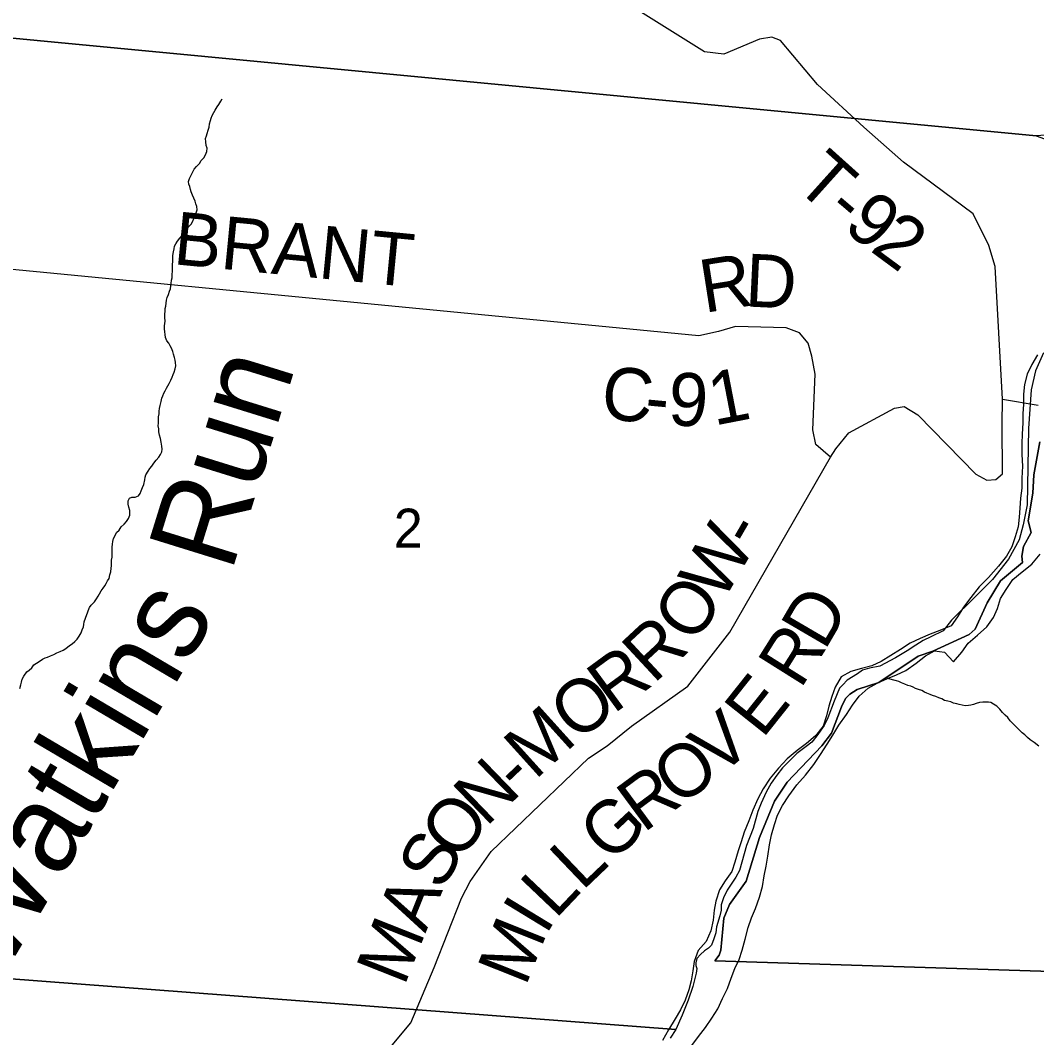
# Model space of a CAD drawing. Extents: x 0 to 1064, y 0 to 440.
# Drawn here: x 322.39 to 339.84, y 164.57 to 182.03 of the extents above; entities that cross this region are included whole.
import ezdxf

# ---------------------------------------------------------------- set-up
doc = ezdxf.new("R2010")
doc.units = 0
for name, color, linetype in [('GM_X_County_Road', 7, 'Continuous'), ('GM_X_County_Road_Text', 7, 'Continuous'), ('GM_X_Major_River', 7, 'Continuous'), ('GM_X_Minor_River', 7, 'Continuous'), ('GM_X_Minor_River_Text', 7, 'Continuous'), ('GM_X_Section', 7, 'Continuous'), ('GM_X_Section_Text', 7, 'Continuous'), ('GM_X_Township', 7, 'Continuous'), ('GM_X_Township_Road', 7, 'Continuous'), ('GM_X_Township_Road_Text', 7, 'Continuous')]:
    doc.layers.add(name, color=color, linetype=linetype)

msp = doc.modelspace()

# ---------------------------------------------------------------- linework, layer by layer
at = {"layer": 'GM_X_County_Road'}
for points in [[(336.299, 174.538), (336.047, 174.754), (335.996, 175.003), (336.038, 175.962), (335.981, 176.267), (335.917, 176.494), (335.768, 176.67), (335.538, 176.756), (334.671, 176.778), (334.377, 176.693), (334.042, 176.62), (316.511, 178.311)], [(336.299, 174.538), (336.392, 174.677), (336.618, 174.955), (337.4, 175.379), (337.564, 175.403), (337.8, 175.264), (338.795, 174.245), (338.982, 174.142), (339.14, 174.154), (339.255, 174.251), (339.249, 175.1), (339.255, 175.53), (339.866, 175.427)], [(328.689, 164.344), (329.099, 164.829), (329.497, 165.777), (329.966, 166.966), (330.117, 167.256), (330.475, 167.771), (332.145, 169.37), (332.467, 169.582), (332.886, 169.918), (333.853, 170.608), (334.575, 171.53), (336.299, 174.538)]]:
    msp.add_lwpolyline(points, dxfattribs=at)
at = {"layer": 'GM_X_Major_River'}
for points in [[(339.855, 176.291), (339.755, 176.128), (339.679, 175.96), (339.628, 175.784), (339.613, 175.615), (339.611, 175.439), (339.602, 175.287), (339.6, 175.124), (339.59, 174.93), (339.582, 174.772), (339.585, 174.584), (339.594, 174.383), (339.585, 174.177), (339.582, 174.001), (339.561, 173.832), (339.552, 173.662), (339.538, 173.504), (339.523, 173.341), (339.472, 173.166), (339.415, 172.997), (339.321, 172.834), (339.185, 172.667), (339.012, 172.469), (338.851, 172.308), (338.709, 172.128), (338.585, 171.96), (338.479, 171.798), (338.373, 171.642), (338.175, 171.563)], [(338.826, 171.483), (338.986, 171.626), (339.098, 171.782), (339.167, 171.939), (339.218, 172.108), (339.318, 172.264), (339.43, 172.438), (339.59, 172.569), (339.756, 172.7), (339.898, 172.874)], [(338.175, 171.563), (338.009, 171.5), (337.842, 171.424), (337.67, 171.343), (337.503, 171.236), (337.336, 171.13), (337.169, 171.031), (337.009, 170.955), (336.831, 170.91), (336.647, 170.859), (336.486, 170.765), (336.379, 170.591), (336.321, 170.428), (336.274, 170.264), (336.234, 170.095), (336.176, 169.92), (336.044, 169.752), (335.889, 169.621), (335.728, 169.503), (335.554, 169.361), (335.41, 169.199), (335.266, 169.026), (335.147, 168.846), (335.051, 168.671), (334.968, 168.478), (334.897, 168.297), (334.82, 168.098), (334.768, 167.935), (334.715, 167.778), (334.656, 167.584), (334.604, 167.427), (334.491, 167.265), (334.396, 167.109), (334.331, 166.916), (334.304, 166.764), (334.288, 166.588), (334.247, 166.406), (334.164, 166.226), (334.027, 166.07), (333.962, 165.883), (333.94, 165.719), (333.906, 165.55), (333.866, 165.392), (333.808, 165.217), (333.725, 165.054), (333.636, 164.898), (333.522, 164.706), (333.415, 164.526)], [(333.901, 164.418), (334.033, 164.592), (334.152, 164.747), (334.265, 164.909), (334.366, 165.071), (334.449, 165.246), (334.532, 165.415), (334.597, 165.596), (334.661, 165.759), (334.731, 165.916), (334.784, 166.073), (334.836, 166.266), (334.889, 166.466), (334.942, 166.629), (335.012, 166.792), (335.083, 166.985), (335.136, 167.167), (335.164, 167.349), (335.198, 167.518), (335.226, 167.688), (335.255, 167.882), (335.289, 168.052), (335.341, 168.233), (335.393, 168.39), (335.476, 168.559), (335.583, 168.721), (335.721, 168.913), (335.871, 169.08), (336.015, 169.26), (336.129, 169.434), (336.242, 169.608), (336.343, 169.764), (336.445, 169.938), (336.576, 170.118), (336.677, 170.28), (336.791, 170.436), (336.946, 170.573), (337.1, 170.655), (337.279, 170.736), (337.433, 170.8), (337.593, 170.876), (337.772, 171), (337.934, 171.124), (338.088, 171.212), (338.258, 171.19), (338.414, 171.023), (338.557, 171.19), (338.664, 171.346), (338.826, 171.483)]]:
    msp.add_lwpolyline(points, dxfattribs=at)
at = {"layer": 'GM_X_Minor_River'}
for points in [[(324.883, 176.588), (324.878, 176.643), (324.873, 176.686), (324.868, 176.741), (324.869, 176.789), (324.877, 176.868), (324.872, 176.935), (324.873, 176.99), (324.881, 177.039), (324.882, 177.087), (324.889, 177.13), (324.896, 177.178), (324.903, 177.233), (324.916, 177.275), (324.936, 177.33), (324.955, 177.384), (324.969, 177.427), (324.976, 177.475), (324.983, 177.518), (324.99, 177.572), (324.997, 177.615), (324.999, 177.67), (325.006, 177.73), (325.007, 177.785), (325.008, 177.84), (325.01, 177.895), (325.011, 177.943), (325.012, 177.998), (325.02, 178.059), (325.033, 178.113), (325.04, 178.156), (325.065, 178.198), (325.091, 178.24), (325.129, 178.294), (325.172, 178.342), (325.222, 178.402), (325.248, 178.444), (325.285, 178.492), (325.323, 178.534), (325.355, 178.588), (325.374, 178.63), (325.4, 178.685), (325.413, 178.727), (325.426, 178.782), (325.421, 178.837), (325.404, 178.886), (325.393, 178.928), (325.37, 178.978), (325.347, 179.033), (325.323, 179.088), (325.312, 179.131), (325.301, 179.18), (325.284, 179.223), (325.279, 179.265), (325.298, 179.32), (325.324, 179.374), (325.349, 179.422), (325.375, 179.477), (325.419, 179.524), (325.469, 179.578), (325.5, 179.626), (325.544, 179.674), (325.569, 179.723), (325.595, 179.783), (325.603, 179.838), (325.585, 179.887), (325.575, 179.948), (325.57, 180.003), (325.589, 180.051), (325.602, 180.093), (325.616, 180.148), (325.635, 180.202), (325.643, 180.257), (325.656, 180.311), (325.669, 180.354), (325.689, 180.402), (325.714, 180.45), (325.739, 180.492), (325.771, 180.547), (325.803, 180.589), (325.834, 180.643), (325.86, 180.685)], [(323.574, 171.946), (323.582, 171.956), (323.608, 171.998), (323.664, 172.052), (323.702, 172.106), (323.727, 172.148), (323.752, 172.19), (323.778, 172.244), (323.815, 172.286), (323.841, 172.328), (323.866, 172.37), (323.892, 172.413), (323.917, 172.455), (323.93, 172.515), (323.944, 172.57), (323.951, 172.631), (323.958, 172.673), (323.96, 172.722), (323.961, 172.77), (323.968, 172.819), (323.969, 172.88), (323.97, 172.935), (323.972, 172.989), (323.973, 173.044), (323.98, 173.087), (323.993, 173.141), (324.019, 173.189), (324.045, 173.244), (324.088, 173.285), (324.126, 173.34), (324.176, 173.387), (324.213, 173.429), (324.251, 173.483), (324.271, 173.538), (324.272, 173.58), (324.273, 173.623), (324.256, 173.678), (324.245, 173.727), (324.246, 173.788), (324.265, 173.83), (324.308, 173.848), (324.363, 173.847), (324.419, 173.87), (324.45, 173.912), (324.469, 173.96), (324.489, 174.015), (324.515, 174.069), (324.529, 174.148), (324.536, 174.19), (324.549, 174.233), (324.587, 174.293), (324.618, 174.341), (324.65, 174.383), (324.687, 174.431), (324.725, 174.485), (324.769, 174.533), (324.801, 174.581), (324.82, 174.629), (324.827, 174.672), (324.822, 174.727), (324.812, 174.794), (324.801, 174.855), (324.784, 174.916), (324.773, 174.971), (324.768, 175.02), (324.757, 175.075), (324.764, 175.117), (324.765, 175.166), (324.766, 175.227), (324.774, 175.282), (324.775, 175.324), (324.782, 175.373), (324.795, 175.421), (324.809, 175.494), (324.822, 175.549), (324.842, 175.591), (324.855, 175.633), (324.88, 175.675), (324.9, 175.718), (324.925, 175.76), (324.95, 175.802), (324.976, 175.856), (325.001, 175.91), (325.015, 175.953), (325.034, 175.995), (325.053, 176.049), (325.061, 176.104), (325.056, 176.159), (325.051, 176.202), (325.04, 176.245), (325.023, 176.306), (325.011, 176.348), (324.988, 176.404), (324.965, 176.447), (324.941, 176.49), (324.906, 176.533), (324.883, 176.588)], [(322.545, 170.88), (322.589, 170.922), (322.626, 170.97), (322.67, 170.999), (322.732, 171.04), (322.775, 171.069), (322.818, 171.093), (322.861, 171.104), (322.91, 171.127), (322.966, 171.15), (323.021, 171.179), (323.077, 171.202), (323.126, 171.225), (323.175, 171.254), (323.237, 171.302), (323.281, 171.331), (323.33, 171.372), (323.368, 171.414), (323.406, 171.462), (323.438, 171.522), (323.457, 171.57), (323.477, 171.624), (323.484, 171.666), (323.491, 171.709), (323.574, 171.946)], [(322.385, 170.568), (322.399, 170.629), (322.412, 170.677), (322.425, 170.725), (322.451, 170.779), (322.502, 170.851), (322.545, 170.88)], [(338.803, 170.306), (338.753, 170.289), (338.711, 170.278), (338.668, 170.273), (338.613, 170.268), (338.558, 170.282), (338.51, 170.289), (338.468, 170.302), (338.413, 170.316), (338.365, 170.335), (338.317, 170.348), (338.256, 170.362), (338.214, 170.387), (338.16, 170.407), (338.106, 170.426), (338.051, 170.446), (338.009, 170.465), (337.955, 170.485), (337.913, 170.504), (337.871, 170.529), (337.81, 170.549), (337.762, 170.568), (337.72, 170.588), (337.678, 170.607), (337.629, 170.62), (337.575, 170.64), (337.521, 170.665), (337.473, 170.685), (337.431, 170.698), (337.279, 170.736)], [(339.874, 169.575), (339.796, 169.638), (339.73, 169.682), (339.683, 169.726), (339.635, 169.769), (339.588, 169.807), (339.546, 169.851), (339.498, 169.894), (339.433, 169.963), (339.386, 170.012), (339.344, 170.068), (339.297, 170.106), (339.255, 170.155), (339.208, 170.211), (339.155, 170.261), (339.101, 170.299), (339.053, 170.325), (339.01, 170.332), (338.968, 170.333), (338.913, 170.334), (338.858, 170.323), (338.803, 170.306)]]:
    msp.add_lwpolyline(points, dxfattribs=at)
at = {"layer": 'GM_X_Section'}
for points in [[(340.967, 180.133), (339.832, 180.05), (319.799, 181.959)], [(319.799, 181.959), (339.832, 180.05), (340.952, 179.643)], [(339.956, 176.327), (339.817, 176.015), (339.745, 175.689), (339.697, 175.029), (339.674, 173.715), (339.608, 173.377), (339.537, 173.117), (339.355, 172.787), (339.083, 172.435), (338.774, 172.125), (338.38, 171.738), (338.237, 171.558), (338.023, 171.45), (337.889, 171.392), (337.767, 171.309), (337.619, 171.215), (337.417, 171.091), (337.148, 170.951), (336.972, 170.917), (336.85, 170.883), (336.764, 170.818), (336.587, 170.706), (336.513, 170.628), (336.457, 170.569), (336.362, 170.346), (336.254, 170.063), (336.191, 169.931), (336.067, 169.752), (335.981, 169.644), (335.882, 169.573), (335.723, 169.448), (335.612, 169.341), (335.476, 169.204), (335.377, 169.079), (335.284, 168.941), (335.196, 168.785), (335.108, 168.599), (335.051, 168.454), (334.973, 168.165), (334.859, 167.87), (334.736, 167.442), (334.674, 167.328), (334.525, 167.106), (334.462, 166.974), (334.423, 166.854), (334.422, 166.763), (334.402, 166.666), (334.344, 166.473), (334.33, 166.37), (334.298, 166.268), (334.26, 166.16), (334.204, 166.112), (334.137, 166.065), (334.069, 165.999), (334.007, 165.934), (333.988, 165.855), (333.987, 165.813), (334.004, 165.758), (333.997, 165.679), (333.938, 165.45), (333.86, 165.217), (333.754, 164.957), (333.647, 164.716), (318.254, 165.886)], [(318.254, 165.886), (333.647, 164.716), (333.547, 164.566)]]:
    msp.add_lwpolyline(points, dxfattribs=at)
at = {"layer": 'GM_X_Township'}
for points in [[(339.896, 174.801), (339.792, 174.23), (339.774, 173.917), (339.694, 173.445), (339.743, 173.241), (339.612, 173.003), (339.582, 172.835), (339.597, 172.728), (339.218, 172.411), (338.991, 172.038), (338.786, 171.586), (338.682, 171.494), (338.059, 171.208), (337.806, 171.123), (337.129, 170.666), (336.758, 170.547), (336.63, 170.468), (336.559, 170.393), (336.488, 170.254), (336.317, 169.798), (336.152, 169.582), (335.559, 168.959), (335.342, 168.632), (335.083, 168.011), (334.853, 167.26), (334.567, 166.858), (334.472, 166.627), (334.418, 166.075), (334.388, 165.991), (334.313, 165.893), (343.522, 165.601)], [(343.522, 165.601), (334.313, 165.893), (334.388, 165.991), (334.418, 166.075), (334.472, 166.627), (334.567, 166.858), (334.853, 167.26), (335.083, 168.011), (335.342, 168.632), (335.559, 168.959), (336.152, 169.582), (336.317, 169.798), (336.488, 170.254), (336.559, 170.393), (336.63, 170.468), (336.758, 170.547), (337.129, 170.666), (337.806, 171.123), (338.059, 171.208), (338.682, 171.494), (338.786, 171.586), (338.991, 172.038), (339.218, 172.411), (339.597, 172.728), (339.582, 172.835), (339.612, 173.003), (339.743, 173.241), (339.694, 173.445), (339.774, 173.917), (339.792, 174.23), (339.896, 174.801)]]:
    msp.add_lwpolyline(points, dxfattribs=at)
at = {"layer": 'GM_X_Township_Road'}
msp.add_lwpolyline([(339.255, 175.53), (339.125, 177.807), (339.02, 178.167), (338.751, 178.712), (337.555, 179.598), (336.872, 180.202), (336.075, 180.929), (335.441, 181.684), (335.296, 181.746), (335.083, 181.712), (334.467, 181.453), (334.14, 181.493), (332.854, 182.295), (332.739, 182.355)], dxfattribs=at)

# ---------------------------------------------------------------- texts
at = {"layer": 'GM_X_County_Road_Text'}
for s, height, rotation, p in [('BRANT', 0.9091, 354.492, (325.003, 177.849)), ('R', 0.909, 8.9034, (334.133, 177.01)), ('D', 0.909, 357.2888, (334.822, 177.123)), ('C', 0.909, 354.0999, (332.339, 175.205)), ('9', 0.909, 356.733, (333.499, 175.09)), ('1', 0.909, 10.9588, (334.303, 175.075)), ('-', 0.909, 354.6288, (333.091, 175.128)), ('W', 0.909, 59.7049, (334.444, 172.028)), ('-', 0.909, 59.9015, (334.977, 172.94)), ('O', 0.909, 55.6448, (333.955, 171.308)), ('D', 0.909, 59.715, (336.198, 171.199)), ('R', 0.909, 42.8908, (333.264, 170.633)), ('R', 0.909, 57.8919, (335.785, 170.54)), ('R', 0.909, 36.2282, (332.573, 170.118)), ('O', 0.909, 37.6152, (331.944, 169.633)), ('E', 0.909, 51.4997, (335.133, 169.69)), ('M', 0.909, 42.0623, (331.226, 168.984)), ('V', 0.909, 39.9606, (334.381, 169.034)), ('O', 0.909, 36.508, (333.691, 168.521)), ('N', 0.909, 44.0726, (330.387, 168.176)), ('-', 0.909, 43.5759, (330.96, 168.731)), ('R', 0.909, 36.4211, (333.089, 168.076)), ('O', 0.909, 50.9249, (329.902, 167.576)), ('G', 0.909, 43.1142, (332.526, 167.548)), ('S', 0.909, 61.3691, (329.632, 167.074)), ('L', 0.909, 43.6423, (332.036, 167.08)), ('L', 0.909, 46.5002, (331.576, 166.595)), ('A', 0.909, 68.0748, (329.346, 166.357)), ('I', 0.909, 58.6922, (331.413, 166.317)), ('M', 0.909, 68.4328, (328.983, 165.441)), ('M', 0.909, 68.2288, (331.065, 165.436))]:
    msp.add_text(s, height=height, rotation=rotation, dxfattribs=at).set_placement(p)
at = {"layer": 'GM_X_Minor_River_Text'}
for s, rotation, p in [('Run', 72.7494, (326.014, 172.535)), ('Watkins', 59.4844, (322.098, 165.618))]:
    msp.add_text(s, height=1.5151, rotation=rotation, dxfattribs=at).set_placement(p)
at = {"layer": 'GM_X_Section_Text'}
msp.add_text('2', height=0.67, rotation=0, dxfattribs=at).set_placement((328.803, 172.982))
at = {"layer": 'GM_X_Township_Road_Text'}
for s, rotation, p in [('T', 318.0682, (335.658, 179.193)), ('-', 319.5329, (336.183, 178.721)), ('9', 321.5448, (336.494, 178.457)), ('2', 323.614, (336.961, 178.087))]:
    msp.add_text(s, height=0.909, rotation=rotation, dxfattribs=at).set_placement(p)

doc.saveas('drawing.dxf')
